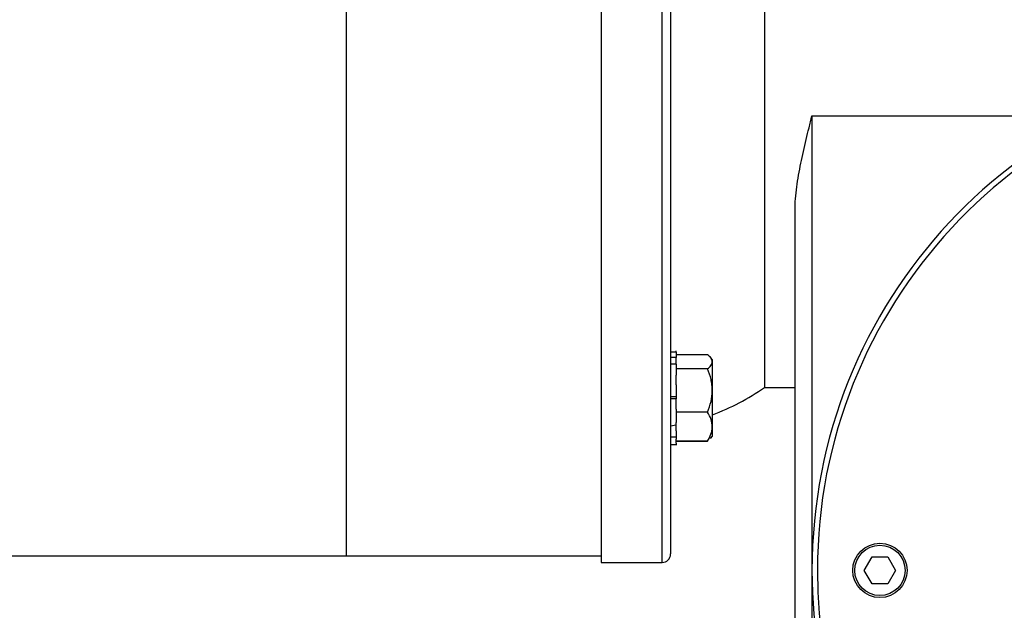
# Model space of a CAD drawing. Header units: inches. Extents: x 170 to 284, y 215 to 248.
# Tile 868 of 1056: x 235.71 to 235.956, y 225.481 to 225.629. Entities that reach past the tile are written whole.
import ezdxf

# ---------------------------------------------------------------- set-up
doc = ezdxf.new("R2010")
doc.units = ezdxf.units.IN
doc.header["$LTSCALE"] = 0.25
doc.header["$MEASUREMENT"] = 0
doc.layers.add('ANNOTATIONS', color=1, linetype='Continuous')
doc.layers.add('RH TOP OF HOOD', color=7, linetype='Continuous')
doc.styles.add('ARIAL', font='arial.ttf', dxfattribs={"height": 0.09375})
doc.dimstyles.new('STANDARD$0', dxfattribs={"dimtxt": 0.09375, "dimasz": 0.09375, "dimexe": 0.03125, "dimexo": 0.046875, "dimgap": 0.09, "dimtad": 0, "dimtih": 1, "dimtoh": 1, "dimdec": 4, "dimzin": 0, "dimdsep": 46, "dimtxsty": 'ARIAL', "dimcen": 0.09, "dimadec": 0, "dimazin": 0, "dimtfac": 1, "dimtdec": 4, "dimtofl": 0, "dimtmove": 0, "dimatfit": 1, "dimfxl": 1, "dimtolj": 1, "dimtzin": 0, "dimarcsym": 0})

# ---------------------------------------------------------------- blocks, each defined once
blk = doc.blocks.new('*D110')
at = {"layer": 'ANNOTATIONS', "color": 0, "lineweight": -2, "transparency": 16777216}
for p, q in [((235.2910738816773, 225.6576941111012), (235.2910738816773, 226.3915711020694)), ((236.4847417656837, 225.5817689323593), (236.4847417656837, 226.3915711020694)), ((235.3848238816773, 226.3603211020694), (235.577633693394, 226.3603211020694)), ((236.3909917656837, 226.3603211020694), (236.198181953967, 226.3603211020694))]:
    blk.add_line(p, q, dxfattribs=at)
at = {"layer": 'ANNOTATIONS', "color": 0, "transparency": 16777216}
for points in [[(235.3848238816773, 226.3759461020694), (235.3848238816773, 226.3446961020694), (235.2910738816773, 226.3603211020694)], [(236.3909917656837, 226.3759461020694), (236.3909917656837, 226.3446961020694), (236.4847417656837, 226.3603211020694)]]:
    blk.add_solid(points, dxfattribs=at)
at = {"layer": 'defpoints', "color": 0, "transparency": 16777216}
for p in [(236.4847417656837, 226.3603211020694), (235.2910738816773, 225.6108191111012), (236.4847417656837, 225.5348939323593)]:
    blk.add_point(p, dxfattribs=at)
at = {"layer": 'ANNOTATIONS', "color": 0, "transparency": 16777216, "insert": (235.8879078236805, 226.3603211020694), "char_height": 0.09375, "attachment_point": 5, "style": 'ARIAL'}
blk.add_mtext('\\A1;DIM "A"', dxfattribs=at)
blk = doc.blocks.new('*D111')
at = {"layer": 'ANNOTATIONS', "color": 0, "lineweight": -2, "transparency": 16777216}
for p, q in [((235.2910738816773, 225.6576941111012), (235.2910738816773, 226.0615542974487)), ((236.1899014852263, 225.2816237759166), (236.1899014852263, 226.0615542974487)), ((235.1973238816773, 226.0303042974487), (235.1035738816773, 226.0303042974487)), ((236.2836514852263, 226.0303042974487), (236.3774014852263, 226.0303042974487))]:
    blk.add_line(p, q, dxfattribs=at)
at = {"layer": 'ANNOTATIONS', "color": 0, "transparency": 16777216}
for points in [[(235.1973238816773, 226.0459292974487), (235.1973238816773, 226.0146792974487), (235.2910738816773, 226.0303042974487)], [(236.2836514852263, 226.0459292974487), (236.2836514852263, 226.0146792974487), (236.1899014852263, 226.0303042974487)]]:
    blk.add_solid(points, dxfattribs=at)
at = {"layer": 'defpoints', "color": 0, "transparency": 16777216}
for p in [(236.1899014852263, 226.0303042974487), (235.2910738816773, 225.6108191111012), (236.1899014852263, 225.2347487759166)]:
    blk.add_point(p, dxfattribs=at)
at = {"layer": 'ANNOTATIONS', "color": 0, "transparency": 16777216, "insert": (234.6019627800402, 226.0303042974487), "char_height": 0.09375, "attachment_point": 5, "style": 'ARIAL'}
blk.add_mtext('\\A1;PROJECTION', dxfattribs=at)

msp = doc.modelspace()

# ---------------------------------------------------------------- linework, layer by layer
at = {"layer": 'RH TOP OF HOOD'}
for p, q in [((235.8553614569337, 225.7162209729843), (235.8553614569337, 225.4932709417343)), ((235.8706034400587, 225.4932709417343), (235.8706034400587, 225.7162209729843)), ((235.7917825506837, 225.7146103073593), (235.7917825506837, 225.4948816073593)), ((235.7917825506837, 225.7146103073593), (235.7917825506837, 225.4948816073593)), ((235.8727227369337, 225.6763792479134), (235.8727227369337, 225.4953902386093)), ((235.8961536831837, 225.6725634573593), (235.8961536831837, 225.5369284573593)), ((235.9080217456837, 225.6047459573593), (235.977766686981, 225.6047459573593)), ((235.9080217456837, 225.6047459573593), (235.9080217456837, 225.4912872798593)), ((235.9037831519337, 225.3887133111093), (235.9037831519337, 225.5811464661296)), ((235.8740790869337, 225.545734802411), (235.8727227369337, 225.545734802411)), ((235.8740790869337, 225.5443822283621), (235.8727227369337, 225.5443822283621)), ((235.8740790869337, 225.545734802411), (235.8740790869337, 225.546077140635)), ((235.8740790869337, 225.545734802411), (235.8740790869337, 225.5443822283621)), ((235.8819798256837, 225.5451158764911), (235.8740790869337, 225.5451158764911)), ((235.8740790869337, 225.5427909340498), (235.8740790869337, 225.5443822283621)), ((235.8831666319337, 225.5437995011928), (235.8826881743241, 225.5444146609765)), ((235.8831666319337, 225.5361548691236), (235.8831666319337, 225.5437995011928)), ((235.8740790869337, 225.5427909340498), (235.8727227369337, 225.5427909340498)), ((235.8740790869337, 225.5427909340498), (235.8740790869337, 225.5415660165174)), ((235.8740790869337, 225.5415660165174), (235.8740790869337, 225.5399893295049)), ((235.8819798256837, 225.5415660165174), (235.8740790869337, 225.5415660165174)), ((235.8740790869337, 225.5375754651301), (235.8740790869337, 225.5399893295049)), ((235.8740790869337, 225.5375754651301), (235.8740790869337, 225.5365523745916)), ((235.8740790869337, 225.5365523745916), (235.8740790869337, 225.5346418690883)), ((235.8961536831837, 225.5369284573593), (235.9037831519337, 225.5369284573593)), ((235.8740790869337, 225.5346418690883), (235.8727227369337, 225.5346418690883)), ((235.8740790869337, 225.5340755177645), (235.8727227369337, 225.5340755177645)), ((235.8740790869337, 225.5346418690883), (235.8740790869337, 225.5340755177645)), ((235.8740790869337, 225.5314858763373), (235.8740790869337, 225.5340755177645)), ((235.8831666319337, 225.5248269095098), (235.8831666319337, 225.5361548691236)), ((235.8740790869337, 225.5314858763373), (235.8740790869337, 225.5314186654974)), ((235.8740790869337, 225.5314186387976), (235.8740790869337, 225.5307633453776)), ((235.8819798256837, 225.5307633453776), (235.8740790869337, 225.5307633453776)), ((235.8740790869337, 225.5307633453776), (235.8740790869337, 225.5296389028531)), ((235.8740790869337, 225.5296388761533), (235.8740790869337, 225.5282253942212)), ((235.8727227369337, 225.5273916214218), (235.8740790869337, 225.5276323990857)), ((235.8740790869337, 225.5261538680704), (235.8740790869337, 225.5282253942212)), ((235.8727227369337, 225.5246360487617), (235.8740790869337, 225.5246360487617)), ((235.8740790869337, 225.5261538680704), (235.8740790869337, 225.525888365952)), ((235.8740790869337, 225.525888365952), (235.8740790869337, 225.5240064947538)), ((235.8826881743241, 225.524211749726), (235.8831666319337, 225.5248269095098)), ((235.8727227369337, 225.522716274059), (235.8740790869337, 225.522716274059)), ((235.8740790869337, 225.5230081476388), (235.8740790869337, 225.5240064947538)), ((235.8819798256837, 225.5235105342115), (235.8740790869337, 225.5235105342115)), ((235.8819798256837, 225.5234181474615), (235.8740790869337, 225.5234181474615)), ((235.8740790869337, 225.5230081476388), (235.8740790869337, 225.5225492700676)), ((235.8740790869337, 225.5225492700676), (235.8740790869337, 225.5225468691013)), ((235.4817718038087, 225.4948816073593), (235.7917825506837, 225.4948816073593)), ((235.7917825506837, 225.4948816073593), (235.8553614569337, 225.4948816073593)), ((235.921060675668, 225.4912884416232), (235.9230194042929, 225.494678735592)), ((235.9230194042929, 225.494678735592), (235.9269348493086, 225.4946775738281)), ((235.9269348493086, 225.4946775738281), (235.9288915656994, 225.4912861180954)), ((235.8553614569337, 225.4932709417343), (235.8706034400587, 225.4932709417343)), ((235.9080217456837, 225.4912872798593), (235.9080217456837, 225.3887133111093)), ((235.9230173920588, 225.4878969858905), (235.921060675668, 225.4912884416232)), ((235.9288915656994, 225.4912861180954), (235.9269328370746, 225.4878958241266)), ((235.9269328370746, 225.4878958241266), (235.9230173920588, 225.4878969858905))]:
    msp.add_line(p, q, dxfattribs=at)
for radius in [0.006781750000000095, 0.006273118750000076]:
    msp.add_circle((235.9249761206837, 225.4912872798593), radius, dxfattribs=at)
for centre, radius, start, end in [((236.0351795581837, 225.4912872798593), 0.1271578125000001, 93.90991087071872, 180), ((236.0351795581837, 225.4912872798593), 0.1258014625, 94.3822213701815, 180), ((236.0351795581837, 225.4912872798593), 0.1271578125, 180, 49.62453404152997), ((236.0351795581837, 225.4912872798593), 0.1258014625, 180, 49.15222354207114), ((235.8634001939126, 225.5838481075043), 0.05722101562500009, 290.2086683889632, 304.917974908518), ((235.8706034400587, 225.4953902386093), 0.00211929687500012, 270.0000000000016, 359.9999999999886)]:
    msp.add_arc(centre, radius, start, end, dxfattribs=at)
for points, knots in [([(235.9037831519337, 225.5811464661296), (235.9037831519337, 225.5830754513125), (235.9039561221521, 225.5850164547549), (235.9043481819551, 225.5879554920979), (235.9045026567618, 225.5889414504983), (235.9048457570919, 225.5909143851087), (235.9050340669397, 225.5918998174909), (235.9056356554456, 225.5948557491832), (235.9060851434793, 225.5968259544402), (235.9067932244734, 225.5997887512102), (235.9070350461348, 225.6007775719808), (235.9075249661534, 225.6027588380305), (235.907773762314, 225.6037540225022), (235.9080217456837, 225.6047459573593)], [0, 0, 0, 0, 0.2500000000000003, 0.2500000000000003, 0.3750000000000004, 0.3750000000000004, 0.5000000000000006, 0.5000000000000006, 0.7500000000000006, 0.7500000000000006, 0.8750000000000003, 0.8750000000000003, 1, 1, 1, 1]), ([(235.8819798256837, 225.5415660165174), (235.8823237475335, 225.5418510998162), (235.8826112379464, 225.5421403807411), (235.8829134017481, 225.5425839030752), (235.882992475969, 225.5427333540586), (235.8830996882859, 225.5430360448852), (235.8831275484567, 225.5431903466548), (235.8831268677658, 225.5436478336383), (235.8830153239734, 225.5439474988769), (235.8826140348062, 225.5445382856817), (235.8823239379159, 225.5448306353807), (235.8819798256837, 225.5451158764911)], [0, 0, 0, 0, 0.2500000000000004, 0.2500000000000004, 0.3749999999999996, 0.3749999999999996, 0.4999999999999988, 0.4999999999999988, 0.7499999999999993, 0.7499999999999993, 1, 1, 1, 1]), ([(235.8819798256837, 225.5307633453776), (235.8823207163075, 225.531623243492), (235.8826125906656, 225.532515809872), (235.883014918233, 225.5343158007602), (235.8831263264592, 225.5352270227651), (235.8831278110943, 225.5366145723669), (235.8831004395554, 225.5370834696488), (235.8829935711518, 225.5380068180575), (235.8829145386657, 225.5384626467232), (235.8826122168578, 225.5398152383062), (235.8823233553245, 225.5406994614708), (235.8819798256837, 225.5415660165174)], [0, 0, 0, 0, 0.2500000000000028, 0.2500000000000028, 0.5000000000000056, 0.5000000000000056, 0.625000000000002, 0.625000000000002, 0.7499999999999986, 0.7499999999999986, 1, 1, 1, 1]), ([(235.8819798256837, 225.5235105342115), (235.8823237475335, 225.5240929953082), (235.8826112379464, 225.5246840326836), (235.8829134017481, 225.5255902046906), (235.882992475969, 225.5258955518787), (235.8830996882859, 225.526513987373), (235.8831275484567, 225.5268292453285), (235.8831268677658, 225.5277639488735), (235.8830153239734, 225.5283762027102), (235.8826140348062, 225.5295832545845), (235.8823239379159, 225.5301805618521), (235.8819798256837, 225.5307633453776)], [0, 0, 0, 0, 0.2500000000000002, 0.2500000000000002, 0.3749999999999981, 0.3749999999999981, 0.4999999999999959, 0.4999999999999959, 0.749999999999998, 0.749999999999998, 1, 1, 1, 1])]:
    msp.add_open_spline(points, degree=3, knots=knots, dxfattribs=at)

# ---------------------------------------------------------------- dimensions: what is measured, and where the dimension line sits
at = {"layer": 'ANNOTATIONS'}
dim = msp.add_linear_dim(base=(236.4847417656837, 226.3603211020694), p1=(235.2910738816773, 225.6108191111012), p2=(236.4847417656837, 225.5348939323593), text='DIM "A"', dimstyle='STANDARD$0', dxfattribs=at)
dim.commit()
dim.dimension.update_dxf_attribs({"geometry": '*D110', "text_midpoint": (235.8879078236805, 226.3603211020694)})
dim = msp.add_linear_dim(base=(236.1899014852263, 226.0303042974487), p1=(235.2910738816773, 225.6108191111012), p2=(236.1899014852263, 225.2347487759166), text='PROJECTION', dimstyle='STANDARD$0', dxfattribs=at)
dim.commit()
dim.dimension.update_dxf_attribs({"geometry": '*D111', "text_midpoint": (234.6019627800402, 226.0303042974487), "dimtype": 160})

doc.saveas('drawing.dxf')
